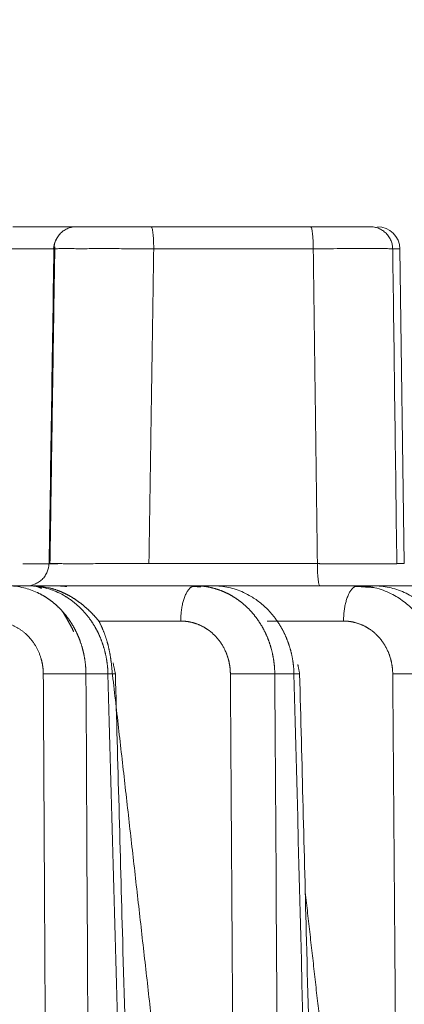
# Model space of a CAD drawing. Header units: millimetres. Extents: x 5437 to 18441, y -4466 to 3128.
# Tile 299 of 497: x 8519.46 to 8528.02, y 552.6 to 574.54. Entities that reach past the tile are written whole.
import ezdxf

# ---------------------------------------------------------------- set-up
doc = ezdxf.new("R2010")
doc.units = ezdxf.units.MM
doc.layers.add('1', color=7, linetype='Continuous', true_color=0xffffff)
doc.styles.add('TXT08', font='txt.shx', dxfattribs={"width": 0.8, "bigfont": 'gbcbig.shx'})
doc.dimstyles.new('YanXiu', dxfattribs={"dimtxt": 40, "dimasz": 30, "dimexe": 0.66, "dimexo": 0.66, "dimgap": 0.66, "dimtad": 0, "dimdec": 1, "dimdsep": 46, "dimtxsty": 'TXT08', "dimcen": 0, "dimclrd": 256, "dimclre": 165, "dimclrt": 90, "dimazin": 2, "dimtfac": 1, "dimtdec": 1, "dimtofl": 0, "dimtmove": 0, "dimatfit": 3, "dimfxl": 1, "dimlwd": 5, "dimlwe": 13, "dimarcsym": 0})

# ---------------------------------------------------------------- blocks, each defined once
blk = doc.blocks.new('*D35')
at = {"color": 165, "lineweight": 13, "transparency": 16777216}
for p, q in [((8947.864, 668.084), (9114.527, -277.112)), ((8081.233, 515.273), (8247.896, -429.922))]:
    blk.add_line(p, q, dxfattribs=at)
at = {"lineweight": 5, "transparency": 16777216}
for p, q in [((9084.868, -281.671), (8721.139, -345.806)), ((8277.326, -424.063), (8641.055, -359.927))]:
    blk.add_line(p, q, dxfattribs=at)
at = {"lineweight": 20, "transparency": 16777216}
for points in [[(9084, -276.747), (9085.737, -286.595), (9114.413, -276.462)], [(8276.458, -419.139), (8278.194, -428.987), (8247.782, -429.272)]]:
    blk.add_solid(points, dxfattribs=at)
at = {"layer": 'Defpoints', "color": 0, "lineweight": 20, "transparency": 16777216}
for p in [(8947.749, 668.734), (8081.118, 515.923), (9114.413, -276.462)]:
    blk.add_point(p, dxfattribs=at)
at = {"color": 90, "lineweight": 20, "transparency": 16777216, "insert": (8681.097, -352.867), "char_height": 40, "attachment_point": 5, "rotation": 10, "style": 'TXT08'}
blk.add_mtext('880', dxfattribs=at)
blk = doc.blocks.new('*D38')
at = {"color": 165, "lineweight": 13, "transparency": 16777216}
blk.add_line((8986.17, 447.037), (8717.324, 399.632), dxfattribs=at)
at = {"lineweight": 5, "transparency": 16777216}
for start, end in [(171.109661, 178.69322), (181.30678, 188.890339)]:
    blk.add_arc((10243.473, 668.734), 1549.032, start, end, dxfattribs=at)
at = {"lineweight": 20, "transparency": 16777216}
for points in [[(8708.118, 908.947), (8717.983, 907.306), (8717.974, 937.72)], [(8717.983, 430.161), (8708.118, 428.52), (8717.974, 399.747)]]:
    blk.add_solid(points, dxfattribs=at)
at = {"layer": 'Defpoints', "color": 0, "lineweight": 20, "transparency": 16777216}
for p in [(7952.772, 1072.646), (8986.82, 890.315), (8697.061, 758.802), (10020.868, 629.482), (8986.82, 447.152)]:
    blk.add_point(p, dxfattribs=at)
at = {"color": 90, "lineweight": 20, "transparency": 16777216, "insert": (8694.44, 668.734), "char_height": 40, "attachment_point": 5, "rotation": 90, "style": 'TXT08'}
blk.add_mtext('20°', dxfattribs=at)
blk = doc.blocks.new('*D40')
at = {"lineweight": 5, "transparency": 16777216}
for start, end in [(104.30221, 139.92848), (150.07152, 185.69779)]:
    blk.add_arc((9169.331, 707.804), 399.627, start, end, dxfattribs=at)
at = {"lineweight": 20, "transparency": 16777216}
for points in [[(9069.556, 1099.933), (9071.661, 1090.157), (9099.936, 1101.36)], [(8776.632, 668.812), (8766.725, 667.446), (8775.775, 638.41)]]:
    blk.add_solid(points, dxfattribs=at)
at = {"layer": 'Defpoints', "color": 0, "lineweight": 20, "transparency": 16777216}
for p in [(8987, 1741.853), (8912.456, 1013.936), (9169.331, 707.804), (8947.749, 668.734), (8081.118, 515.923)]:
    blk.add_point(p, dxfattribs=at)
at = {"color": 90, "lineweight": 20, "transparency": 16777216, "insert": (8841.976, 937.021), "char_height": 40, "attachment_point": 5, "rotation": 55, "style": 'TXT08'}
blk.add_mtext('90°', dxfattribs=at)
blk = doc.blocks.new('*D43')
at = {"color": 165, "lineweight": 13, "transparency": 16777216}
for p, q in [((10020.868, 628.822), (10020.868, -1427.236)), ((8401.118, -46.541), (8401.118, -1427.236))]:
    blk.add_line(p, q, dxfattribs=at)
at = {"lineweight": 5, "transparency": 16777216}
for p, q in [((8431.118, -1426.576), (9141, -1426.576)), ((9990.868, -1426.576), (9280.987, -1426.576))]:
    blk.add_line(p, q, dxfattribs=at)
at = {"lineweight": 20, "transparency": 16777216}
for points in [[(8431.118, -1421.576), (8431.118, -1431.576), (8401.118, -1426.576)], [(9990.868, -1421.576), (9990.868, -1431.576), (10020.868, -1426.576)]]:
    blk.add_solid(points, dxfattribs=at)
at = {"layer": 'Defpoints', "color": 0, "lineweight": 20, "transparency": 16777216}
for p in [(10020.868, 629.482), (8401.118, -45.881), (10020.868, -1426.576)]:
    blk.add_point(p, dxfattribs=at)
at = {"color": 90, "lineweight": 20, "transparency": 16777216, "insert": (9210.993, -1426.576), "char_height": 40, "attachment_point": 5, "style": 'TXT08'}
blk.add_mtext('1619.7', dxfattribs=at)
blk = doc.blocks.new('*D45')
at = {"color": 165, "lineweight": 13, "transparency": 16777216}
for p, q in [((8078.879, 2459.339), (10490.549, 2459.339)), ((8614.278, -4.077), (10490.549, -4.077))]:
    blk.add_line(p, q, dxfattribs=at)
at = {"lineweight": 5, "transparency": 16777216}
for p, q in [((10489.889, 2429.339), (10489.889, 1308.291)), ((10489.889, 25.923), (10489.889, 1146.971))]:
    blk.add_line(p, q, dxfattribs=at)
at = {"lineweight": 20, "transparency": 16777216}
for points in [[(10484.889, 2429.339), (10494.889, 2429.339), (10489.889, 2459.339)], [(10484.889, 25.923), (10494.889, 25.923), (10489.889, -4.077)]]:
    blk.add_solid(points, dxfattribs=at)
at = {"layer": 'Defpoints', "color": 0, "lineweight": 20, "transparency": 16777216}
for p in [(8078.219, 2459.339), (10489.889, 2459.339), (8613.618, -4.077)]:
    blk.add_point(p, dxfattribs=at)
at = {"color": 90, "lineweight": 20, "transparency": 16777216, "insert": (10489.889, 1227.631), "char_height": 40, "attachment_point": 5, "rotation": 90, "style": 'TXT08'}
blk.add_mtext('2463.4', dxfattribs=at)

msp = doc.modelspace()

# ---------------------------------------------------------------- linework, layer by layer
at = {"color": 7, "lineweight": 20}
msp.add_arc((8078.21928, 516.97839), 1942.36096, 17.50812349, 223.34882114, dxfattribs=at)
at = {"layer": '1', "color": 0, "lineweight": 20}
for p, q in [((8522.38441, 569.92321), (8525.93554, 569.92321)), ((8525.99232, 569.43019), (8522.4412, 569.43019)), ((8527.76072, 569.43019), (8527.92052, 569.43019)), ((8528.01846, 562.41623), (8527.92052, 569.43019)), ((8522.33462, 562.41623), (8526.08467, 562.41623)), ((8528.01846, 562.41623), (8527.85292, 562.41623)), ((8519.17827, 561.92321), (8519.63991, 561.92321)), ((8519.72835, 561.92321), (8523.36092, 561.92321)), ((8523.36092, 561.92321), (8523.76326, 561.92321)), ((8523.76331, 561.92321), (8526.98503, 561.92321)), ((8526.98503, 561.92321), (8527.33057, 561.92321)), ((8527.33059, 561.92321), (8530.06873, 561.92321)), ((8523.04225, 561.13717), (8521.2211, 561.13717)), ((8526.66637, 561.13717), (8524.96716, 561.13717)), ((8521.42248, 559.95811), (8520.93291, 559.95811)), ((8525.56301, 559.95811), (8525.13566, 559.95811))]:
    msp.add_line(p, q, dxfattribs=at)
for centre, radius, start, end in [((8013.90589, 96.27159), 600, 26.44604786, 75.16248942), ((8527.42057, 569.42321), 0.5, 0.8, 90)]:
    msp.add_arc(centre, radius, start, end, dxfattribs=at)
msp.add_ellipse((8526.14146, 562.42321), major_axis=(0, -0.5), ratio=0.11358558, start_param=4.72635161, end_param=6.28318531, dxfattribs=at)
for points, degree, knots in [([(8519.30613, 569.92321), (8519.4504, 569.92321), (8519.59017, 569.92321), (8519.72447, 569.92321), (8519.91601, 569.92321), (8520.09018, 569.92321), (8520.1465, 569.92321), (8520.3579, 569.92321), (8520.53723, 569.92321), (8520.64783, 569.92321), (8520.73625, 569.92321), (8520.80078, 569.92321)], 5, [0, 0, 0, 0, 0, 0, 0.33796833, 0.33796833, 0.33796833, 0.50757826, 0.50757826, 0.50757826, 1, 1, 1, 1, 1, 1]), ([(8520.71835, 569.92321), (8520.7139, 569.92321), (8520.7124, 569.92321), (8520.7139, 569.92321), (8520.72294, 569.92321), (8520.74391, 569.92321), (8520.75739, 569.92321), (8520.82249, 569.92321), (8520.93276, 569.92321), (8521.04075, 569.92321), (8521.25304, 569.92321), (8521.51006, 569.92321), (8521.61916, 569.92321), (8521.83436, 569.92321), (8522.06026, 569.92321), (8522.16852, 569.92321), (8522.27695, 569.92321), (8522.38441, 569.92321)], 5, [0, 0, 0, 0, 0, 0, 0.11370391, 0.11370391, 0.11370391, 0.22727799, 0.22727799, 0.22727799, 0.56769459, 0.56769459, 0.56769459, 0.79533231, 0.79533231, 0.79533231, 1, 1, 1, 1, 1, 1]), ([(8525.93554, 569.92321), (8526.11426, 569.92321), (8526.28936, 569.92321), (8526.45484, 569.92321), (8526.76195, 569.92321), (8526.99903, 569.92321), (8527.0969, 569.92321), (8527.19216, 569.92321), (8527.242, 569.92321), (8527.25147, 569.92321), (8527.25808, 569.92321), (8527.26183, 569.92321)], 5, [0, 0, 0, 0, 0, 0, 0.43036304, 0.43036304, 0.43036304, 0.8605009, 0.8605009, 0.8605009, 1, 1, 1, 1, 1, 1]), ([(8520.28471, 569.66715), (8520.27028, 569.6421), (8520.2433, 569.58837), (8520.21987, 569.50983), (8520.21352, 569.45697), (8520.21341, 569.43082)], 3, [0, 0, 0, 0, 0.2875355, 0.63446867, 1, 1, 1, 1]), ([(8520.24331, 569.43109), (8520.24265, 569.43109), (8520.23893, 569.43109), (8520.23206, 569.4311), (8520.22253, 569.4311), (8520.21274, 569.43111), (8520.2027, 569.43111), (8520.19242, 569.43111), (8520.18189, 569.43112), (8520.17111, 569.43112), (8520.16009, 569.43112), (8520.14883, 569.43112), (8520.13733, 569.43113), (8520.1256, 569.43113), (8520.11362, 569.43113), (8520.10142, 569.43113), (8520.08898, 569.43113), (8520.07631, 569.43113), (8520.06342, 569.43113), (8520.0503, 569.43113), (8520.03696, 569.43113), (8520.02341, 569.43113), (8520.00964, 569.43113), (8519.99565, 569.43113), (8519.98146, 569.43113), (8519.96706, 569.43113), (8519.95245, 569.43112), (8519.93765, 569.43112), (8519.92265, 569.43112), (8519.90745, 569.43112), (8519.89207, 569.43111), (8519.87649, 569.43111), (8519.86074, 569.4311), (8519.8448, 569.4311), (8519.82869, 569.4311), (8519.81241, 569.43109), (8519.79596, 569.43108), (8519.77935, 569.43108), (8519.76257, 569.43107), (8519.74564, 569.43106), (8519.72856, 569.43105), (8519.71132, 569.43105), (8519.69395, 569.43104), (8519.67643, 569.43103), (8519.65878, 569.43101), (8519.64099, 569.431), (8519.62308, 569.43099), (8519.60504, 569.43098), (8519.58688, 569.43096), (8519.56861, 569.43095), (8519.55023, 569.43093), (8519.53174, 569.43091), (8519.51315, 569.43089), (8519.49446, 569.43087), (8519.47568, 569.43085), (8519.4568, 569.43083), (8519.43784, 569.4308), (8519.4188, 569.43078), (8519.39969, 569.43075), (8519.3805, 569.43072), (8519.36124, 569.43069), (8519.34192, 569.43066), (8519.32254, 569.43063), (8519.3031, 569.43059), (8519.28361, 569.43056), (8519.26407, 569.43052), (8519.24449, 569.43048), (8519.22487, 569.43043), (8519.20521, 569.43039), (8519.18553, 569.43034), (8519.16581, 569.43029), (8519.14608, 569.43024), (8519.13287, 569.43021), (8519.12628, 569.43019)], 3, [0, 0, 0, 0, 0.00317097, 0.01763093, 0.03210602, 0.0465953, 0.06109782, 0.07561263, 0.09013878, 0.10467531, 0.11922127, 0.13377568, 0.14833759, 0.162906, 0.17747996, 0.19205848, 0.20664058, 0.22122529, 0.23581163, 0.2503986, 0.26498524, 0.27957055, 0.29415356, 0.30873329, 0.32330875, 0.33787898, 0.35244298, 0.3669998, 0.38154846, 0.396088, 0.41061744, 0.42513584, 0.43964224, 0.45413568, 0.46861523, 0.48307995, 0.49752889, 0.51196114, 0.52637577, 0.54077188, 0.55514854, 0.56950488, 0.58383998, 0.59815298, 0.61244299, 0.62670916, 0.64095062, 0.65516653, 0.66935605, 0.68351835, 0.69765261, 0.71175803, 0.72583381, 0.73987917, 0.75389333, 0.76787552, 0.78182499, 0.79574101, 0.80962284, 0.82346977, 0.83728109, 0.85105611, 0.86479415, 0.87849454, 0.89215663, 0.90577977, 0.91936333, 0.9329067, 0.94640928, 0.95987046, 0.97328969, 0.98666638, 1, 1, 1, 1]), ([(8520.8274, 569.43414), (8520.77094, 569.43464), (8520.71769, 569.43503), (8520.61862, 569.43562), (8520.57281, 569.43582), (8520.48932, 569.43603), (8520.45165, 569.43604), (8520.38479, 569.43589), (8520.3556, 569.43573), (8520.30568, 569.43528), (8520.28496, 569.43498), (8520.25165, 569.43426), (8520.23907, 569.43384), (8520.22147, 569.43292), (8520.21645, 569.43241), (8520.21323, 569.43134), (8520.21502, 569.43077), (8520.21978, 569.43019)], 3, [0, 0, 0, 0, 0.125, 0.125, 0.25, 0.25, 0.375, 0.375, 0.5, 0.5, 0.625, 0.625, 0.75, 0.75, 0.875, 0.875, 1, 1, 1, 1]), ([(8522.4412, 569.43019), (8522.37738, 569.43078), (8522.31176, 569.43134), (8522.17761, 569.43242), (8522.10909, 569.43293), (8521.97009, 569.43385), (8521.89962, 569.43427), (8521.75791, 569.43499), (8521.68668, 569.43529), (8521.54481, 569.43574), (8521.47419, 569.4359), (8521.33504, 569.43605), (8521.26653, 569.43604), (8521.13314, 569.43583), (8521.06828, 569.43563), (8520.94367, 569.43504), (8520.88393, 569.43464), (8520.8274, 569.43414)], 3, [0, 0, 0, 0, 0.125, 0.125, 0.25, 0.25, 0.375, 0.375, 0.5, 0.5, 0.625, 0.625, 0.75, 0.75, 0.875, 0.875, 1, 1, 1, 1]), ([(8520.10678, 562.41558), (8520.10514, 562.35084), (8520.08623, 562.25795), (8520.02435, 562.14195), (8519.95882, 562.06332), (8519.87942, 561.9997), (8519.76269, 561.9401), (8519.6747, 561.92272), (8519.61496, 561.92321)], 3, [0, 0, 0, 0, 0.22965873, 0.35314908, 0.48077795, 0.61136052, 0.74303728, 1, 1, 1, 1]), ([(8520.11346, 562.41623), (8520.10858, 562.41648), (8520.10668, 562.41672), (8520.10967, 562.41713), (8520.11458, 562.41731), (8520.13197, 562.41757), (8520.14445, 562.41766), (8520.17757, 562.41772), (8520.19821, 562.41769), (8520.24798, 562.41748), (8520.27711, 562.41731), (8520.34386, 562.41679), (8520.38149, 562.41645), (8520.4649, 562.41558), (8520.51069, 562.41506), (8520.60974, 562.4138), (8520.66299, 562.41308), (8520.71946, 562.41225)], 3, [0, 0, 0, 0, 0.125, 0.125, 0.25, 0.25, 0.375, 0.375, 0.5, 0.5, 0.625, 0.625, 0.75, 0.75, 0.875, 0.875, 1, 1, 1, 1]), ([(8520.71946, 562.41225), (8520.77601, 562.41308), (8520.83578, 562.4138), (8520.96047, 562.41506), (8521.02538, 562.41559), (8521.15888, 562.41646), (8521.22745, 562.4168), (8521.36672, 562.41732), (8521.43742, 562.41749), (8521.57942, 562.41769), (8521.65072, 562.41772), (8521.79257, 562.41767), (8521.8631, 562.41758), (8522.00223, 562.41731), (8522.07082, 562.41714), (8522.20508, 562.41672), (8522.27076, 562.41648), (8522.33462, 562.41623)], 3, [0, 0, 0, 0, 0.125, 0.125, 0.25, 0.25, 0.375, 0.375, 0.5, 0.5, 0.625, 0.625, 0.75, 0.75, 0.875, 0.875, 1, 1, 1, 1]), ([(8526.08467, 562.41623), (8526.09182, 562.41621), (8526.10613, 562.41616), (8526.1276, 562.41611), (8526.14913, 562.41605), (8526.1707, 562.416), (8526.19231, 562.41595), (8526.21396, 562.4159), (8526.23565, 562.41586), (8526.25737, 562.41581), (8526.27911, 562.41577), (8526.30087, 562.41574), (8526.32266, 562.4157), (8526.34445, 562.41567), (8526.36626, 562.41564), (8526.38807, 562.41561), (8526.40988, 562.41558), (8526.43169, 562.41556), (8526.45349, 562.41553), (8526.47527, 562.41551), (8526.49704, 562.41549), (8526.51878, 562.41547), (8526.5405, 562.41546), (8526.56218, 562.41544), (8526.58383, 562.41543), (8526.60543, 562.41541), (8526.62699, 562.4154), (8526.6485, 562.41539), (8526.66995, 562.41538), (8526.69133, 562.41537), (8526.71265, 562.41537), (8526.7339, 562.41536), (8526.75507, 562.41535), (8526.77616, 562.41535), (8526.79716, 562.41534), (8526.81807, 562.41534), (8526.83888, 562.41534), (8526.85959, 562.41534), (8526.88019, 562.41533), (8526.90068, 562.41533), (8526.92106, 562.41533), (8526.9413, 562.41533), (8526.96143, 562.41533), (8526.98142, 562.41533), (8527.00127, 562.41533), (8527.02098, 562.41533), (8527.04054, 562.41533), (8527.05995, 562.41533), (8527.0792, 562.41533), (8527.09829, 562.41533), (8527.11722, 562.41533), (8527.13597, 562.41534), (8527.15455, 562.41534), (8527.17295, 562.41534), (8527.19117, 562.41534), (8527.2092, 562.41534), (8527.22703, 562.41534), (8527.24467, 562.41534), (8527.2621, 562.41534), (8527.27934, 562.41534), (8527.29636, 562.41534), (8527.31317, 562.41534), (8527.32976, 562.41534), (8527.34613, 562.41534), (8527.36228, 562.41534), (8527.3782, 562.41534), (8527.3939, 562.41534), (8527.40935, 562.41534), (8527.42457, 562.41534), (8527.43956, 562.41534), (8527.45429, 562.41534), (8527.46879, 562.41533), (8527.48303, 562.41533), (8527.49703, 562.41533), (8527.51077, 562.41533), (8527.52425, 562.41533), (8527.53748, 562.41533), (8527.55045, 562.41533), (8527.56315, 562.41533), (8527.57559, 562.41533), (8527.58777, 562.41533), (8527.59968, 562.41533), (8527.61132, 562.41533), (8527.6227, 562.41533), (8527.6338, 562.41534), (8527.64463, 562.41534), (8527.65519, 562.41534), (8527.66547, 562.41534), (8527.67548, 562.41535), (8527.68522, 562.41535), (8527.69468, 562.41536), (8527.70386, 562.41537), (8527.71277, 562.41537), (8527.7214, 562.41538), (8527.72976, 562.41539), (8527.73784, 562.4154), (8527.74565, 562.41541), (8527.75318, 562.41543), (8527.76044, 562.41544), (8527.76742, 562.41546), (8527.77413, 562.41547), (8527.78057, 562.41549), (8527.78673, 562.41551), (8527.79263, 562.41553), (8527.79826, 562.41556), (8527.80362, 562.41558), (8527.80871, 562.41561), (8527.81354, 562.41564), (8527.8181, 562.41567), (8527.8224, 562.4157), (8527.82644, 562.41574), (8527.83022, 562.41577), (8527.83375, 562.41581), (8527.83702, 562.41586), (8527.84004, 562.4159), (8527.84281, 562.41595), (8527.84532, 562.416), (8527.8476, 562.41605), (8527.84962, 562.41611), (8527.85142, 562.41616), (8527.85242, 562.41621), (8527.85292, 562.41623)], 3, [0, 0, 0, 0, 0.00775826, 0.01554642, 0.02336418, 0.03121125, 0.03908733, 0.0469921, 0.05492525, 0.06288644, 0.07087533, 0.07889157, 0.08693481, 0.09500467, 0.10310078, 0.11122276, 0.1193702, 0.12754271, 0.13573986, 0.14396124, 0.15220642, 0.16047495, 0.16876639, 0.17708028, 0.18541616, 0.19377354, 0.20215196, 0.21055091, 0.2189699, 0.22740843, 0.23586597, 0.24434201, 0.25283602, 0.26134746, 0.26987579, 0.27842046, 0.2869809, 0.29555657, 0.30414688, 0.31275126, 0.32136912, 0.32999989, 0.33864297, 0.34729776, 0.35596365, 0.36464003, 0.3733263, 0.38202184, 0.39072602, 0.39943823, 0.40815782, 0.41688418, 0.42561666, 0.43435463, 0.44309744, 0.45184447, 0.46059505, 0.46934855, 0.47810432, 0.48686172, 0.49562008, 0.50437878, 0.51313714, 0.52189454, 0.53065031, 0.53940382, 0.5481544, 0.55690143, 0.56564425, 0.57438222, 0.58311471, 0.59184107, 0.60056067, 0.60927289, 0.61797708, 0.62667262, 0.6353589, 0.6440353, 0.6527012, 0.661356, 0.66999909, 0.67862987, 0.68724775, 0.69585215, 0.70444247, 0.71301815, 0.72157862, 0.7301233, 0.73865164, 0.7471631, 0.75565713, 0.76413319, 0.77259075, 0.7810293, 0.78944831, 0.79784729, 0.80622573, 0.81458313, 0.82291903, 0.83123295, 0.83952442, 0.84779297, 0.85603818, 0.86425958, 0.87245677, 0.8806293, 0.88877677, 0.89689877, 0.90499492, 0.91306481, 0.92110808, 0.92912435, 0.93711328, 0.9450745, 0.95300768, 0.96091249, 0.9687886, 0.97663571, 0.98445351, 0.9922417, 1, 1, 1, 1]), ([(8520.3076, 561.77573), (8520.20123, 561.82428), (8520.09118, 561.86126), (8519.86737, 561.91073), (8519.75362, 561.92321), (8519.63991, 561.92321)], 3, [0, 0, 0, 0, 0.5, 0.5, 1, 1, 1, 1]), ([(8519.9466, 561.86374), (8519.94346, 561.86544), (8519.93703, 561.8689), (8519.92721, 561.8739), (8519.91696, 561.87888), (8519.90629, 561.88378), (8519.89519, 561.88857), (8519.88366, 561.89322), (8519.87171, 561.89768), (8519.85931, 561.90193), (8519.84648, 561.90592), (8519.83322, 561.90961), (8519.81951, 561.91296), (8519.80537, 561.91592), (8519.79079, 561.91845), (8519.77578, 561.92051), (8519.76034, 561.92203), (8519.74448, 561.92302), (8519.73377, 561.92314), (8519.72835, 561.92321)], 3, [0, 0, 0, 0, 0.04287596, 0.08774705, 0.13461316, 0.1834741, 0.23432961, 0.28717935, 0.34202295, 0.39885995, 0.45768986, 0.51851215, 0.58132621, 0.64613142, 0.71292711, 0.78171257, 0.85248707, 0.92524981, 1, 1, 1, 1]), ([(8523.36092, 561.92321), (8523.36762, 561.92318), (8523.381, 561.92313), (8523.401, 561.92274), (8523.42089, 561.92212), (8523.44066, 561.92125), (8523.46031, 561.92015), (8523.47984, 561.9188), (8523.49924, 561.91723), (8523.51852, 561.91543), (8523.53768, 561.91341), (8523.55671, 561.91118), (8523.5756, 561.90872), (8523.59436, 561.90606), (8523.61299, 561.90319), (8523.63149, 561.90012), (8523.64985, 561.89685), (8523.66807, 561.89339), (8523.68615, 561.88974), (8523.70409, 561.8859), (8523.72189, 561.88188), (8523.73954, 561.87769), (8523.75705, 561.87332), (8523.77442, 561.86878), (8523.79164, 561.86407), (8523.80871, 561.8592), (8523.82564, 561.85418), (8523.84241, 561.849), (8523.85904, 561.84367), (8523.87552, 561.8382), (8523.89185, 561.83258), (8523.90802, 561.82683), (8523.92405, 561.82094), (8523.93992, 561.81492), (8523.95564, 561.80877), (8523.9712, 561.8025), (8523.98662, 561.79611), (8524.00188, 561.78961), (8524.01698, 561.78299), (8524.03194, 561.77626), (8524.04673, 561.76943), (8524.06138, 561.76249), (8524.07587, 561.75546), (8524.0902, 561.74833), (8524.10439, 561.74112), (8524.11841, 561.73381), (8524.13229, 561.72642), (8524.146, 561.71895), (8524.15957, 561.7114), (8524.17298, 561.70378), (8524.18624, 561.69608), (8524.19935, 561.68832), (8524.2123, 561.68049), (8524.2251, 561.67261), (8524.23775, 561.66466), (8524.25024, 561.65666), (8524.26259, 561.6486), (8524.27478, 561.6405), (8524.28683, 561.63235), (8524.29872, 561.62416), (8524.31047, 561.61592), (8524.32207, 561.60765), (8524.33352, 561.59935), (8524.34482, 561.59101), (8524.35597, 561.58264), (8524.36698, 561.57425), (8524.37785, 561.56583), (8524.38502, 561.56017), (8524.38859, 561.55735)], 3, [0, 0, 0, 0, 0.01834833, 0.03659828, 0.05474986, 0.07280307, 0.0907579, 0.10861436, 0.12637245, 0.14403217, 0.16159351, 0.17905647, 0.19642107, 0.21368729, 0.23085514, 0.24792461, 0.26489571, 0.28176844, 0.2985428, 0.31521879, 0.3317964, 0.34827565, 0.36465652, 0.38093903, 0.39712316, 0.41320893, 0.42919633, 0.44508536, 0.46087602, 0.47656832, 0.49216225, 0.50765782, 0.52305503, 0.53835387, 0.55355435, 0.56865647, 0.58366023, 0.59856564, 0.61337269, 0.62808138, 0.64269172, 0.6572037, 0.67161734, 0.68593262, 0.70014956, 0.71426815, 0.72828839, 0.7422103, 0.75603386, 0.76975909, 0.78338597, 0.79691453, 0.81034475, 0.82367664, 0.83691021, 0.85004544, 0.86308236, 0.87602096, 0.88886124, 0.9016032, 0.91424686, 0.92679221, 0.93923925, 0.95158799, 0.96383843, 0.97599058, 0.98804443, 1, 1, 1, 1]), ([(8524.43988, 561.7749), (8524.33241, 561.82371), (8524.22098, 561.86091), (8523.99411, 561.91065), (8523.87867, 561.92321), (8523.76326, 561.92321)], 3, [0, 0, 0, 0, 0.5, 0.5, 1, 1, 1, 1]), ([(8526.98503, 561.92321), (8527.11242, 561.92321), (8527.23982, 561.90819), (8527.48911, 561.84881), (8527.61099, 561.80445), (8527.72747, 561.74639)], 3, [0, 0, 0, 0, 0.5, 0.5, 1, 1, 1, 1]), ([(8528.01659, 561.77443), (8527.90788, 561.8234), (8527.79498, 561.86071), (8527.5649, 561.91061), (8527.44773, 561.92321), (8527.33057, 561.92321)], 3, [0, 0, 0, 0, 0.5, 0.5, 1, 1, 1, 1]), ([(8519.84423, 561.77532), (8519.84993, 561.77266), (8519.86133, 561.76734), (8519.87829, 561.75913), (8519.89511, 561.75076), (8519.91178, 561.74223), (8519.9283, 561.73354), (8519.94468, 561.72469), (8519.9609, 561.71569), (8519.97697, 561.70654), (8519.99289, 561.69724), (8520.00866, 561.6878), (8520.02428, 561.67822), (8520.03975, 561.6685), (8520.05506, 561.65865), (8520.07022, 561.64867), (8520.08523, 561.63856), (8520.10008, 561.62833), (8520.11478, 561.61798), (8520.12932, 561.60751), (8520.14371, 561.59693), (8520.15794, 561.58623), (8520.17202, 561.57543), (8520.18595, 561.56452), (8520.19971, 561.55351), (8520.21333, 561.5424), (8520.22678, 561.53119), (8520.24009, 561.51989), (8520.25323, 561.5085), (8520.26623, 561.49702), (8520.27906, 561.48546), (8520.29175, 561.47382), (8520.30427, 561.4621), (8520.31665, 561.4503), (8520.32887, 561.43843), (8520.34093, 561.42649), (8520.35284, 561.41448), (8520.3646, 561.4024), (8520.37621, 561.39027), (8520.38766, 561.37807), (8520.39896, 561.36582), (8520.4064, 561.35758), (8520.41011, 561.35347)], 3, [0, 0, 0, 0, 0.02720651, 0.05429967, 0.08127951, 0.10814602, 0.13489923, 0.16153914, 0.18806578, 0.21447914, 0.24077926, 0.26696613, 0.29303978, 0.31900022, 0.34484747, 0.37058154, 0.39620244, 0.42171019, 0.44710482, 0.47238633, 0.49755474, 0.52261007, 0.54755234, 0.57238156, 0.59709776, 0.62170096, 0.64619116, 0.6705684, 0.69483269, 0.71898405, 0.7430225, 0.76694807, 0.79076077, 0.81446064, 0.83804768, 0.86152192, 0.8848834, 0.90813212, 0.93126811, 0.95429141, 0.97720203, 1, 1, 1, 1]), ([(8520.10486, 561.87949), (8520.11144, 561.87793), (8520.12453, 561.87482), (8520.14403, 561.86987), (8520.16327, 561.86476), (8520.18225, 561.85947), (8520.20097, 561.85403), (8520.21944, 561.84844), (8520.23764, 561.8427), (8520.25558, 561.83683), (8520.27326, 561.83083), (8520.29069, 561.82471), (8520.30785, 561.81848), (8520.32476, 561.81215), (8520.3414, 561.80572), (8520.35779, 561.7992), (8520.37391, 561.79259), (8520.38978, 561.78591), (8520.40538, 561.77917), (8520.42072, 561.77236), (8520.4358, 561.76549), (8520.45061, 561.75858), (8520.46516, 561.75163), (8520.47477, 561.74691), (8520.47953, 561.74457)], 3, [0, 0, 0, 0, 0.05268619, 0.10468254, 0.1559892, 0.20660631, 0.25653399, 0.30577242, 0.35432174, 0.40218211, 0.44935372, 0.49583673, 0.54163133, 0.58673771, 0.63115609, 0.67488667, 0.71792968, 0.76028536, 0.80195394, 0.84293568, 0.88323087, 0.92283978, 0.96176272, 1, 1, 1, 1]), ([(8520.87998, 561.35408), (8520.87513, 561.35936), (8520.86539, 561.36996), (8520.85053, 561.38568), (8520.83541, 561.40133), (8520.82002, 561.41688), (8520.80436, 561.43235), (8520.78843, 561.44772), (8520.77223, 561.46298), (8520.75575, 561.47813), (8520.739, 561.49316), (8520.72198, 561.50807), (8520.70468, 561.52284), (8520.6871, 561.53747), (8520.66925, 561.55196), (8520.65113, 561.56629), (8520.63272, 561.58045), (8520.61404, 561.59445), (8520.59508, 561.60828), (8520.57585, 561.62191), (8520.55633, 561.63536), (8520.53654, 561.64861), (8520.51648, 561.66164), (8520.49614, 561.67449), (8520.48242, 561.68282), (8520.47554, 561.687)], 3, [0, 0, 0, 0, 0.04018404, 0.08066728, 0.12144975, 0.1625315, 0.20391259, 0.24559304, 0.28757291, 0.32985223, 0.37243104, 0.41530938, 0.45848729, 0.50196479, 0.54574193, 0.58981874, 0.63419525, 0.67887149, 0.72384749, 0.76912328, 0.81469889, 0.86057434, 0.90674966, 0.95322487, 1, 1, 1, 1]), ([(8520.47953, 561.74457), (8520.48545, 561.74161), (8520.49725, 561.73573), (8520.51486, 561.72663), (8520.53233, 561.71738), (8520.54966, 561.70796), (8520.56684, 561.69839), (8520.58388, 561.68866), (8520.60078, 561.67877), (8520.61754, 561.66874), (8520.63416, 561.65857), (8520.65064, 561.64826), (8520.66699, 561.63781), (8520.68319, 561.62723), (8520.69926, 561.61652), (8520.71519, 561.60569), (8520.73099, 561.59473), (8520.74665, 561.58366), (8520.76217, 561.57248), (8520.77757, 561.56119), (8520.79282, 561.5498), (8520.80795, 561.53831), (8520.82294, 561.52672), (8520.83779, 561.51504), (8520.84765, 561.50714), (8520.85256, 561.5032)], 3, [0, 0, 0, 0, 0.04749069, 0.09461198, 0.14136447, 0.18774876, 0.23376544, 0.27941514, 0.32469851, 0.3696162, 0.41416889, 0.45835725, 0.502182, 0.54564386, 0.58874358, 0.6314819, 0.67385962, 0.71587753, 0.75753645, 0.79883722, 0.83978072, 0.88036782, 0.92059944, 0.96047652, 1, 1, 1, 1]), ([(8525.01817, 561.35183), (8524.95727, 561.41768), (8524.89246, 561.47878), (8524.75623, 561.59026), (8524.68481, 561.64064), (8524.61075, 561.68517)], 3, [0, 0, 0, 0, 0.5, 0.5, 1, 1, 1, 1]), ([(8527.72747, 561.74639), (8527.82386, 561.69802), (8527.91649, 561.64015), (8528.09143, 561.50722), (8528.17373, 561.43216), (8528.24963, 561.34968)], 3, [0, 0, 0, 0, 0.5, 0.5, 1, 1, 1, 1]), ([(8528.60178, 561.35056), (8528.51753, 561.44113), (8528.4255, 561.52273), (8528.22924, 561.66491), (8528.12501, 561.72549), (8528.01659, 561.77443)], 3, [0, 0, 0, 0, 0.5, 0.5, 1, 1, 1, 1]), ([(8520.85257, 561.50319), (8520.85747, 561.49922), (8520.86723, 561.49132), (8520.8818, 561.47927), (8520.89622, 561.46716), (8520.9105, 561.45496), (8520.92464, 561.4427), (8520.93864, 561.43037), (8520.95249, 561.41798), (8520.9662, 561.40553), (8520.97977, 561.39303), (8520.99319, 561.38047), (8521.00647, 561.36787), (8521.01961, 561.35522), (8521.03261, 561.34254), (8521.04547, 561.32982), (8521.05818, 561.31706), (8521.07075, 561.30428), (8521.08318, 561.29148), (8521.09546, 561.27865), (8521.1076, 561.26581), (8521.1196, 561.25295), (8521.13145, 561.24008), (8521.14316, 561.22721), (8521.15473, 561.21434), (8521.16615, 561.20146), (8521.17742, 561.1886), (8521.18855, 561.17574), (8521.19954, 561.16288), (8521.21038, 561.15006), (8521.21754, 561.14145), (8521.2211, 561.13717)], 3, [0, 0, 0, 0, 0.03947555, 0.07858133, 0.11731852, 0.15568836, 0.19369209, 0.23133103, 0.2686065, 0.30551989, 0.3420726, 0.3782661, 0.41410189, 0.44958152, 0.48470659, 0.51947873, 0.55389964, 0.58797107, 0.62169483, 0.65507276, 0.68810679, 0.72079889, 0.7531511, 0.78516552, 0.81684433, 0.84818977, 0.87920414, 0.90988985, 0.94024935, 0.97028519, 1, 1, 1, 1]), ([(8520.66215, 560.90136), (8520.65975, 560.90594), (8520.65496, 560.91511), (8520.64777, 560.92883), (8520.64057, 560.94252), (8520.63337, 560.9562), (8520.62616, 560.96986), (8520.61894, 560.98349), (8520.61171, 560.99709), (8520.60447, 561.01068), (8520.59723, 561.02423), (8520.58997, 561.03775), (8520.58271, 561.05124), (8520.57543, 561.0647), (8520.56814, 561.07812), (8520.56085, 561.09151), (8520.55354, 561.10486), (8520.54622, 561.11817), (8520.53888, 561.13144), (8520.53154, 561.14467), (8520.52418, 561.15785), (8520.51681, 561.17099), (8520.50942, 561.18408), (8520.50202, 561.19712), (8520.49461, 561.21011), (8520.48718, 561.22304), (8520.47974, 561.23592), (8520.47228, 561.24875), (8520.46481, 561.26151), (8520.45733, 561.27422), (8520.44982, 561.28686), (8520.44231, 561.29944), (8520.43477, 561.31195), (8520.42723, 561.3244), (8520.41966, 561.33677), (8520.41208, 561.34909), (8520.40703, 561.3572), (8520.4045, 561.36127)], 3, [0, 0, 0, 0, 0.02687425, 0.0538099, 0.08081075, 0.10788054, 0.13502298, 0.16224177, 0.18954055, 0.21692295, 0.24439254, 0.27195288, 0.29960747, 0.32735979, 0.35521327, 0.3831713, 0.41123724, 0.43941439, 0.46770603, 0.49611539, 0.52464564, 0.55329993, 0.58208135, 0.61099297, 0.64003779, 0.66921877, 0.69853884, 0.72800087, 0.7576077, 0.78736211, 0.81726684, 0.8473246, 0.87753802, 0.90790973, 0.93844229, 0.96913822, 1, 1, 1, 1]), ([(8520.41011, 561.35347), (8520.41467, 561.34836), (8520.42378, 561.33815), (8520.43725, 561.32263), (8520.45055, 561.30697), (8520.46369, 561.29116), (8520.47665, 561.27522), (8520.48945, 561.25914), (8520.50206, 561.24292), (8520.51451, 561.22657), (8520.52678, 561.21009), (8520.53887, 561.19348), (8520.55079, 561.17674), (8520.56253, 561.15989), (8520.57409, 561.14291), (8520.58548, 561.12581), (8520.59668, 561.1086), (8520.60771, 561.09128), (8520.61856, 561.07384), (8520.62922, 561.0563), (8520.63971, 561.03866), (8520.65001, 561.02091), (8520.66013, 561.00306), (8520.67007, 560.98511), (8520.67983, 560.96707), (8520.6894, 560.94893), (8520.69879, 560.93071), (8520.70799, 560.9124), (8520.71702, 560.894), (8520.72585, 560.87552), (8520.7345, 560.85696), (8520.74297, 560.83833), (8520.75125, 560.81961), (8520.75935, 560.80083), (8520.76726, 560.78198), (8520.77499, 560.76305), (8520.78253, 560.74407), (8520.78988, 560.72502), (8520.79705, 560.70591), (8520.80403, 560.68674), (8520.81082, 560.66752), (8520.81743, 560.64824), (8520.82386, 560.62891), (8520.83009, 560.60954), (8520.83614, 560.59012), (8520.84201, 560.57065), (8520.84769, 560.55115), (8520.85318, 560.53161), (8520.85849, 560.51202), (8520.86361, 560.49241), (8520.86855, 560.47276), (8520.8733, 560.45309), (8520.87787, 560.43339), (8520.88225, 560.41366), (8520.88645, 560.39391), (8520.89047, 560.37414), (8520.8943, 560.35435), (8520.89794, 560.33455), (8520.90141, 560.31473), (8520.90469, 560.2949), (8520.90779, 560.27506), (8520.9107, 560.25521), (8520.91344, 560.23536), (8520.91599, 560.21551), (8520.91837, 560.19566), (8520.92056, 560.17581), (8520.92257, 560.15596), (8520.92441, 560.13611), (8520.92606, 560.11628), (8520.92754, 560.09645), (8520.92884, 560.07664), (8520.92996, 560.05684), (8520.93091, 560.03706), (8520.93168, 560.01729), (8520.93227, 559.99755), (8520.9327, 559.97782), (8520.93284, 559.96468), (8520.93291, 559.95811)], 3, [0, 0, 0, 0, 0.01407457, 0.02812845, 0.04216166, 0.05617424, 0.07016619, 0.08413755, 0.09808834, 0.11201859, 0.12592832, 0.13981756, 0.15368632, 0.16753465, 0.18136256, 0.19517007, 0.20895722, 0.22272403, 0.23647053, 0.25019674, 0.26390269, 0.27758841, 0.29125393, 0.30489926, 0.31852444, 0.3321295, 0.34571446, 0.35927935, 0.3728242, 0.38634904, 0.3998539, 0.4133388, 0.42680377, 0.44024885, 0.45367405, 0.46707942, 0.48046497, 0.49383075, 0.50717677, 0.52050307, 0.53380968, 0.54709663, 0.56036395, 0.57361166, 0.58683981, 0.60004842, 0.61323752, 0.62640714, 0.63955732, 0.65268809, 0.66579947, 0.6788915, 0.69196422, 0.70501764, 0.71805182, 0.73106677, 0.74406254, 0.75703915, 0.76999663, 0.78293503, 0.79585437, 0.80875469, 0.82163602, 0.83449839, 0.84734184, 0.86016641, 0.87297212, 0.88575902, 0.89852713, 0.91127649, 0.92400713, 0.9367191, 0.94941243, 0.96208714, 0.97474329, 0.98738089, 1, 1, 1, 1]), ([(8521.28143, 560.69293), (8521.27885, 560.69972), (8521.2737, 560.71331), (8521.26571, 560.73359), (8521.25752, 560.75383), (8521.2491, 560.77401), (8521.24047, 560.79414), (8521.23162, 560.8142), (8521.22255, 560.8342), (8521.21326, 560.85413), (8521.20376, 560.87399), (8521.19403, 560.89378), (8521.18409, 560.91349), (8521.17392, 560.93312), (8521.16354, 560.95266), (8521.15294, 560.97212), (8521.14212, 560.99149), (8521.13108, 561.01076), (8521.11982, 561.02993), (8521.10834, 561.049), (8521.09664, 561.06796), (8521.08472, 561.08682), (8521.07259, 561.10556), (8521.06024, 561.12419), (8521.04767, 561.1427), (8521.03488, 561.16108), (8521.02187, 561.17934), (8521.00865, 561.19747), (8520.99521, 561.21546), (8520.98156, 561.23332), (8520.96769, 561.25103), (8520.95361, 561.2686), (8520.93931, 561.28602), (8520.9248, 561.30328), (8520.91008, 561.32039), (8520.89515, 561.33735), (8520.88504, 561.3485), (8520.87998, 561.35408)], 3, [0, 0, 0, 0, 0.02740028, 0.05486887, 0.08240582, 0.1100112, 0.13768505, 0.16542743, 0.1932384, 0.22111802, 0.24906633, 0.27708339, 0.30516925, 0.33332397, 0.3615476, 0.38984019, 0.41820178, 0.44663244, 0.47513221, 0.50370114, 0.53233927, 0.56104666, 0.58982336, 0.61866942, 0.64758487, 0.67656977, 0.70562416, 0.73474809, 0.76394161, 0.79320475, 0.82253756, 0.85194009, 0.88141239, 0.91095448, 0.94056642, 0.97024825, 1, 1, 1, 1]), ([(8524.60838, 561.35107), (8524.61295, 561.34599), (8524.62208, 561.33584), (8524.63558, 561.32041), (8524.64892, 561.30484), (8524.66209, 561.28913), (8524.6751, 561.27328), (8524.68793, 561.25729), (8524.70059, 561.24117), (8524.71308, 561.22491), (8524.7254, 561.20852), (8524.73754, 561.19201), (8524.74951, 561.17536), (8524.76131, 561.1586), (8524.77292, 561.14171), (8524.78437, 561.1247), (8524.79563, 561.10758), (8524.80672, 561.09035), (8524.81763, 561.073), (8524.82836, 561.05554), (8524.83891, 561.03798), (8524.84928, 561.02031), (8524.85947, 561.00255), (8524.86948, 560.98468), (8524.8793, 560.96672), (8524.88895, 560.94866), (8524.89841, 560.93051), (8524.90769, 560.91227), (8524.91678, 560.89394), (8524.92569, 560.87553), (8524.93442, 560.85704), (8524.94296, 560.83847), (8524.95132, 560.81982), (8524.95949, 560.8011), (8524.96748, 560.7823), (8524.97528, 560.76343), (8524.9829, 560.7445), (8524.99033, 560.7255), (8524.99757, 560.70644), (8525.00463, 560.68731), (8525.0115, 560.66813), (8525.01819, 560.64889), (8525.02469, 560.6296), (8525.031, 560.61026), (8525.03713, 560.59087), (8525.04307, 560.57143), (8525.04882, 560.55195), (8525.05439, 560.53243), (8525.05977, 560.51287), (8525.06496, 560.49327), (8525.06997, 560.47364), (8525.07479, 560.45397), (8525.07943, 560.43427), (8525.08388, 560.41455), (8525.08814, 560.39479), (8525.09222, 560.37502), (8525.09612, 560.35522), (8525.09983, 560.33541), (8525.10336, 560.31558), (8525.1067, 560.29573), (8525.10985, 560.27587), (8525.11283, 560.256), (8525.11562, 560.23612), (8525.11823, 560.21623), (8525.12065, 560.19635), (8525.1229, 560.17645), (8525.12496, 560.15656), (8525.12684, 560.13668), (8525.12854, 560.11679), (8525.13006, 560.09691), (8525.1314, 560.07704), (8525.13256, 560.05719), (8525.13354, 560.03734), (8525.13435, 560.01751), (8525.13497, 559.99769), (8525.13543, 559.9779), (8525.13559, 559.9647), (8525.13566, 559.95811)], 3, [0, 0, 0, 0, 0.0139688, 0.02792012, 0.04185398, 0.05577039, 0.06966936, 0.0835509, 0.09741502, 0.11126174, 0.12509106, 0.138903, 0.15269756, 0.16647477, 0.18023463, 0.19397715, 0.20770234, 0.22141023, 0.23510081, 0.24877411, 0.26243012, 0.27606888, 0.28969038, 0.30329465, 0.31688168, 0.33045151, 0.34400413, 0.35753956, 0.37105781, 0.3845589, 0.39804284, 0.41150964, 0.42495932, 0.43839189, 0.45180735, 0.46520573, 0.47858704, 0.49195129, 0.50529849, 0.51862866, 0.53194181, 0.54523796, 0.55851711, 0.57177929, 0.5850245, 0.59825277, 0.61146409, 0.6246585, 0.63783599, 0.65099659, 0.66414031, 0.67726717, 0.69037717, 0.70347033, 0.71654668, 0.72960621, 0.74264895, 0.75567491, 0.76868411, 0.78167655, 0.79465227, 0.80761126, 0.82055354, 0.83347914, 0.84638806, 0.85928032, 0.87215594, 0.88501492, 0.89785729, 0.91068306, 0.92349225, 0.93628487, 0.94906094, 0.96182047, 0.97456348, 0.98728999, 1, 1, 1, 1]), ([(8525.42251, 560.68941), (8525.41994, 560.69618), (8525.41478, 560.70974), (8525.40679, 560.72999), (8525.39858, 560.7502), (8525.39015, 560.77036), (8525.3815, 560.79046), (8525.37263, 560.81051), (8525.36354, 560.8305), (8525.35422, 560.85043), (8525.34468, 560.87029), (8525.33492, 560.89008), (8525.32493, 560.9098), (8525.31472, 560.92945), (8525.30429, 560.94901), (8525.29363, 560.96849), (8525.28275, 560.98788), (8525.27164, 561.00719), (8525.26031, 561.0264), (8525.24876, 561.04551), (8525.23698, 561.06452), (8525.22497, 561.08342), (8525.21274, 561.10222), (8525.20029, 561.1209), (8525.18761, 561.13947), (8525.17471, 561.15792), (8525.16159, 561.17625), (8525.14825, 561.19444), (8525.13468, 561.21251), (8525.12089, 561.23045), (8525.10688, 561.24824), (8525.09264, 561.26589), (8525.07819, 561.2834), (8525.06352, 561.30075), (8525.04863, 561.31795), (8525.03353, 561.33501), (8525.0233, 561.34622), (8525.01817, 561.35183)], 3, [0, 0, 0, 0, 0.02733359, 0.05473976, 0.08221853, 0.10976992, 0.13739396, 0.16509067, 0.19286006, 0.22070217, 0.24861702, 0.27660462, 0.304665, 0.33279818, 0.36100418, 0.38928303, 0.41763473, 0.44605932, 0.47455682, 0.50312723, 0.53177059, 0.56048691, 0.58927622, 0.61813852, 0.64707385, 0.67608221, 0.70516364, 0.73431814, 0.76354573, 0.79284644, 0.82222027, 0.85166726, 0.88118741, 0.91078074, 0.94044727, 0.97018702, 1, 1, 1, 1]), ([(8519.98363, 559.95811), (8519.98309, 560.06352), (8519.9715, 560.16842), (8519.94905, 560.27197), (8519.8655, 560.52348), (8519.71954, 560.74136), (8519.61379, 560.85363), (8519.40531, 561.01063), (8519.16706, 561.10014), (8519.06576, 561.12472), (8518.9629, 561.1371), (8518.85961, 561.13717)], 5, [0, 0, 0, 0, 0, 0, 0.27723036, 0.27723036, 0.27723036, 0.70430125, 0.70430125, 0.70430125, 1, 1, 1, 1, 1, 1]), ([(8524.14743, 559.95811), (8524.14644, 560.11857), (8524.12033, 560.27788), (8524.0704, 560.42871), (8523.92355, 560.71108), (8523.70031, 560.92552), (8523.56996, 561.01226), (8523.38534, 561.09307), (8523.19051, 561.12824), (8523.14116, 561.13416), (8523.09176, 561.13713), (8523.04225, 561.13717)], 5, [0, 0, 0, 0, 0, 0, 0.42657203, 0.42657203, 0.42657203, 0.85681603, 0.85681603, 0.85681603, 1, 1, 1, 1, 1, 1]), ([(8527.76119, 559.95811), (8527.76002, 560.11927), (8527.73378, 560.27927), (8527.6837, 560.43088), (8527.53713, 560.71367), (8527.314, 560.9284), (8527.18415, 561.01497), (8527.00162, 561.09455), (8526.80906, 561.12871), (8526.76156, 561.13432), (8526.71402, 561.13713), (8526.66637, 561.13717)], 5, [0, 0, 0, 0, 0, 0, 0.43067706, 0.43067706, 0.43067706, 0.86151377, 0.86151377, 0.86151377, 1, 1, 1, 1, 1, 1]), ([(8521.42248, 559.95811), (8521.42231, 559.96509), (8521.42197, 559.97906), (8521.42121, 560.00002), (8521.42027, 560.02101), (8521.41913, 560.04203), (8521.41779, 560.06308), (8521.41624, 560.08414), (8521.4145, 560.10523), (8521.41255, 560.12633), (8521.41041, 560.14745), (8521.40805, 560.16858), (8521.4055, 560.18972), (8521.40274, 560.21086), (8521.39977, 560.23201), (8521.3966, 560.25316), (8521.39322, 560.27432), (8521.38963, 560.29546), (8521.38584, 560.3166), (8521.38184, 560.33774), (8521.37762, 560.35886), (8521.3732, 560.37997), (8521.36857, 560.40106), (8521.36373, 560.42213), (8521.35868, 560.44318), (8521.35341, 560.4642), (8521.34793, 560.48519), (8521.34225, 560.50616), (8521.33635, 560.52709), (8521.33023, 560.54798), (8521.3239, 560.56884), (8521.31736, 560.58965), (8521.31061, 560.61041), (8521.30364, 560.63113), (8521.29646, 560.65179), (8521.28908, 560.67241), (8521.28398, 560.68609), (8521.28143, 560.69293)], 3, [0, 0, 0, 0, 0.02769861, 0.05544774, 0.08324746, 0.11109786, 0.13899902, 0.166951, 0.1949539, 0.22300777, 0.2511127, 0.27926877, 0.30747605, 0.3357346, 0.36404452, 0.39240587, 0.42081872, 0.44928314, 0.47779922, 0.50636701, 0.5349866, 0.56365804, 0.59238142, 0.6211568, 0.64998426, 0.67886385, 0.70779566, 0.73677974, 0.76581617, 0.79490501, 0.82404633, 0.85324019, 0.88248667, 0.91178582, 0.94113772, 0.97054242, 1, 1, 1, 1]), ([(8525.56301, 559.95811), (8525.56282, 559.96594), (8525.56245, 559.9816), (8525.56156, 560.00511), (8525.56045, 560.02866), (8525.55907, 560.05225), (8525.55745, 560.07587), (8525.55557, 560.09952), (8525.55343, 560.1232), (8525.55103, 560.14689), (8525.54838, 560.17061), (8525.54547, 560.19434), (8525.54229, 560.21808), (8525.53885, 560.24184), (8525.53515, 560.26559), (8525.53119, 560.28935), (8525.52696, 560.3131), (8525.52246, 560.33684), (8525.5177, 560.36058), (8525.51267, 560.3843), (8525.50737, 560.408), (8525.5018, 560.43167), (8525.49596, 560.45532), (8525.48985, 560.47894), (8525.48346, 560.50253), (8525.47681, 560.52607), (8525.46988, 560.54958), (8525.46268, 560.57303), (8525.4552, 560.59643), (8525.44745, 560.61978), (8525.43942, 560.64307), (8525.43114, 560.6663), (8525.42539, 560.6817), (8525.42251, 560.68941)], 3, [0, 0, 0, 0, 0.0312284, 0.06252502, 0.0938899, 0.12532309, 0.15682464, 0.18839459, 0.22003298, 0.25173986, 0.28351528, 0.31535928, 0.3472719, 0.37925319, 0.41130319, 0.44342194, 0.47560949, 0.50786587, 0.54019114, 0.57258532, 0.60504847, 0.63758063, 0.67018182, 0.70285211, 0.73559151, 0.76840009, 0.80127786, 0.83422489, 0.86724119, 0.90032682, 0.9334818, 0.96670618, 1, 1, 1, 1]), ([(8522.41994, 529.50623), (8522.40725, 529.972), (8522.36576, 531.49421), (8522.29969, 533.9157), (8522.22106, 536.79669), (8522.14592, 539.54778), (8522.07, 542.32612), (8521.99456, 545.08542), (8521.92193, 547.7406), (8521.8407, 550.70859), (8521.72986, 554.75581), (8521.64146, 557.9806), (8521.587, 559.96603)], 3, [0, 0, 0, 0, 0.04587358, 0.14992252, 0.23849403, 0.32962307, 0.42087857, 0.51213407, 0.60138758, 0.68238799, 0.80445364, 1, 1, 1, 1]), ([(8526.47687, 529.29059), (8526.46312, 529.82772), (8526.42231, 531.4213), (8526.35841, 533.91417), (8526.28453, 536.79517), (8526.21395, 539.54627), (8526.14264, 542.32462), (8526.07178, 545.08393), (8526.00356, 547.73912), (8525.92727, 550.70713), (8525.82318, 554.75436), (8525.74017, 557.97917), (8525.68904, 559.96461)], 3, [0, 0, 0, 0, 0.05253304, 0.15585576, 0.24380907, 0.33430206, 0.42492063, 0.5155392, 0.60416975, 0.68460481, 0.80581848, 1, 1, 1, 1])]:
    msp.add_open_spline(points, degree=degree, knots=knots, dxfattribs=at)
for points, weights in [([(8520.21978, 569.43019), (8520.22665, 569.92321), (8520.71835, 569.92321)], [1, 0.712026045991, 1]), ([(8522.38441, 569.92321), (8522.44041, 569.92321), (8522.4412, 569.43019)], [1, 0.712026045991, 1]), ([(8525.93554, 569.92321), (8525.99154, 569.92321), (8525.99232, 569.43019)], [1, 0.712026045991, 1]), ([(8527.26183, 569.92321), (8527.75385, 569.92321), (8527.76072, 569.43019)], [1, 0.712026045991, 1]), ([(8527.76072, 569.43019), (8527.6515, 569.44966), (8525.99232, 569.43019)], [1, 0.767568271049, 1]), ([(8519.53109, 562.41203), (8520.31097, 562.40684), (8520.30859, 562.41623)], [0.936354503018, 0.868006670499, 1]), ([(8523.36092, 561.92321), (8523.04772, 561.92321), (8523.04225, 561.13717)], [1, 0.713250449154, 1]), ([(8526.98503, 561.92321), (8526.67183, 561.92321), (8526.66637, 561.13717)], [1, 0.713250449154, 1]), ([(8520.93291, 559.95811), (8520.55177, 559.96648), (8519.98363, 559.95811)], [1, 0.790697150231, 1]), ([(8521.58703, 559.9661), (8521.58773, 559.96418), (8521.42248, 559.95811)], [0.820960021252, 0.857821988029, 1]), ([(8525.13566, 559.95811), (8524.76639, 559.96805), (8524.14743, 559.95811)], [1, 0.764374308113, 1]), ([(8525.68917, 559.96467), (8525.6866, 559.96281), (8525.56301, 559.95811)], [0.843963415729, 0.883116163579, 1]), ([(8528.78324, 559.95811), (8528.43389, 559.96985), (8527.76119, 559.95811)], [1, 0.73711205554, 1])]:
    msp.add_rational_spline(points, weights, degree=2, dxfattribs=at)
for points, degree in [([(8520.11346, 562.41623), (8520.14894, 564.75421), (8520.18438, 567.0922), (8520.21978, 569.43019)], 3), ([(8520.23992, 569.47941), (8520.13236, 562.41747)], 1), ([(8522.4412, 569.43019), (8522.4199, 568.0274), (8522.3986, 566.6246), (8522.37728, 565.22181), (8522.35596, 563.81902), (8522.33462, 562.41623)], 5), ([(8526.08467, 562.41623), (8526.06621, 563.81902), (8526.04775, 565.22181), (8526.02928, 566.6246), (8526.0108, 568.0274), (8525.99232, 569.43019)], 5), ([(8527.76072, 569.43019), (8527.79147, 567.0922), (8527.8222, 564.75421), (8527.85292, 562.41623)], 3), ([(8519.17827, 561.92321), (8519.30411, 561.92321), (8519.43, 561.90787), (8519.55339, 561.87755)], 3), ([(8519.72835, 561.92321), (8519.80094, 561.92321), (8519.87353, 561.91831), (8519.94649, 561.90861)], 3), ([(8519.94649, 561.90861), (8519.99903, 561.90147), (8520.05177, 561.89173), (8520.10486, 561.87949)], 3), ([(8520.13631, 561.92321), (8520.26091, 561.92321), (8520.38554, 561.91765), (8520.50959, 561.90657)], 3), ([(8523.48774, 561.8988), (8523.30326, 561.91001)], 1), ([(8527.33691, 561.88502), (8526.92735, 561.91)], 1), ([(8519.55339, 561.87755), (8519.6524, 561.85306), (8519.74978, 561.81882), (8519.84423, 561.77532)], 3), ([(8520.47554, 561.687), (8520.42082, 561.71984), (8520.36475, 561.74948), (8520.3076, 561.77573)], 3), ([(8524.61075, 561.68517), (8524.55516, 561.71839), (8524.4981, 561.74836), (8524.43988, 561.7749)], 3), ([(8524.38859, 561.55735), (8524.46633, 561.49539), (8524.53989, 561.42633), (8524.60838, 561.35107)], 3), ([(8521.2211, 561.13717), (8521.30665, 560.97065), (8521.37713, 560.79682), (8521.43139, 560.61647), (8521.46904, 560.43067), (8521.49048, 560.2408)], 5), ([(8517.17251, 560.2408), (8517.76275, 555.06499), (8518.35284, 549.88915), (8518.9428, 544.7133), (8519.53264, 539.53743), (8520.12234, 534.36154)], 5), ([(8521.49048, 560.2408), (8522.0541, 555.25014), (8522.61771, 550.25948), (8523.1813, 545.26881), (8523.74486, 540.27814), (8524.30841, 535.28747)], 5), ([(8521.587, 559.96603), (8521.53593, 560.20949)], 1), ([(8525.68904, 559.96461), (8525.64775, 560.16911)], 1), ([(8520.12234, 534.36154), (8520.09473, 539.48086), (8520.06706, 544.60017), (8520.03931, 549.71949), (8520.01151, 554.8388), (8519.98363, 559.95811)], 5), ([(8520.93291, 559.95811), (8520.99374, 548.6229), (8521.05419, 537.28767), (8521.11426, 525.95244)], 3), ([(8522.35637, 525.9516), (8522.04614, 537.28714), (8521.73485, 548.62265), (8521.42248, 559.95811)], 3), ([(8524.30841, 535.28747), (8524.27636, 540.2216), (8524.24423, 545.15573), (8524.21203, 550.08986), (8524.17977, 555.02399), (8524.14743, 559.95811)], 5), ([(8525.13566, 559.95811), (8525.2091, 548.62306), (8525.28209, 537.28799), (8525.35463, 525.9529)], 3), ([(8526.43968, 525.9516), (8526.14834, 537.28713), (8525.85612, 548.62264), (8525.56301, 559.95811)], 3), ([(8527.94389, 536.21489), (8527.90751, 540.96354), (8527.87104, 545.71218), (8527.8345, 550.46083), (8527.79788, 555.20947), (8527.76119, 559.95811)], 5), ([(8519.5381, 534.30501), (8518.6957, 541.70316), (8517.85301, 549.10126), (8517.01, 556.49932)], 3), ([(8525.81435, 555.09738), (8526.24026, 551.32088), (8526.66617, 547.54438), (8527.09208, 543.76789), (8527.51799, 539.99139), (8527.94389, 536.21489)], 5)]:
    msp.add_open_spline(points, degree=degree, dxfattribs=at)

# ---------------------------------------------------------------- dimensions: what is measured, and where the dimension line sits
at = {"color": 7, "lineweight": 20}
dim = msp.add_linear_dim(base=(10489.88872, 2459.33935), p1=(8613.61836, -4.07679), p2=(8078.21928, 2459.33935), angle=90, dimstyle='YanXiu', dxfattribs=at)
dim.commit()
dim.dimension.update_dxf_attribs({"geometry": '*D45', "text_midpoint": (10489.88872, 1227.63128)})
for base, line1, line2, picture, middle in [((8912.4558, 1013.93631), ((8947.74919, 668.7336), (8081.11836, 515.92321)), ((8987.00035, 1741.85258), (9169.33093, 707.80444)), '*D40', (8841.97585, 937.02094)), ((8697.0612, 758.80181), ((10020.86817, 629.48245), (8986.82003, 447.15186)), ((7952.77189, 1072.64593), (8986.82003, 890.31535)), '*D38', (8694.44048, 668.7336))]:
    dim = msp.add_angular_dim_2l(base=base, line1=line1, line2=line2, dimstyle='YanXiu', dxfattribs=at)
    dim.commit()
    dim.dimension.update_dxf_attribs({"geometry": picture, "text_midpoint": middle})
dim = msp.add_aligned_dim(p1=(8081.11836, 515.92321), p2=(8947.74919, 668.7336), distance=-959.77636, dimstyle='YanXiu', dxfattribs=at)
dim.commit()
dim.dimension.update_dxf_attribs({"geometry": '*D35', "text_midpoint": (8681.09719, -352.86679)})
dim = msp.add_linear_dim(base=(10020.86817, -1426.57588), p1=(8401.11836, -45.88071), p2=(10020.86817, 629.48245), dimstyle='YanXiu', dxfattribs=at)
dim.commit()
dim.dimension.update_dxf_attribs({"geometry": '*D43', "text_midpoint": (9210.99327, -1426.57588)})

doc.saveas('drawing.dxf')
